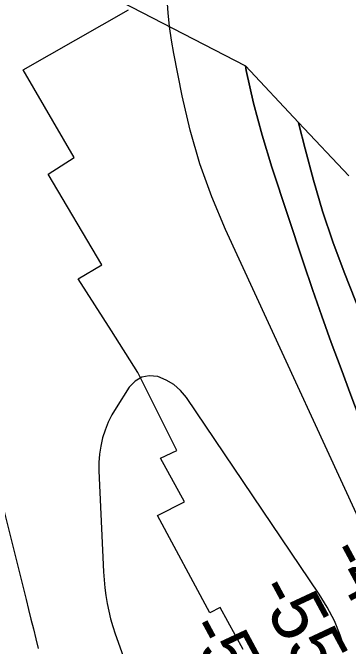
# Model space of a CAD drawing. Extents: x 3172297 to 3210190, y 958463 to 983887.
# Drawn here: x 3200736 to 3201157, y 980692 to 981487 of the extents above; entities that cross this region are included whole.
import ezdxf

# ---------------------------------------------------------------- set-up
doc = ezdxf.new("R2010")
doc.units = 0
for name, color, linetype in [('V-RIVR-RANG', 7, 'Continuous'), ('V-RRAP-RVMT', 7, 'Continuous'), ('V-TOPO-DPTH', 7, 'Continuous'), ('V-TOPO-MAJR', 7, 'Continuous'), ('V-TOPO-MINR', 7, 'Continuous')]:
    doc.layers.add(name, color=color, linetype=linetype)

msp = doc.modelspace()

# ---------------------------------------------------------------- linework, layer by layer
at = {"layer": 'V-RRAP-RVMT'}
for p, q in [((3200749.17, 981415.4), (3200881.25, 981490.81)), ((3200813.02, 981305.28), (3200749.17, 981415.4)), ((3200780.53, 981284.44), (3200813.02, 981305.28)), ((3200847.84, 981170.56), (3200780.53, 981284.44)), ((3200818.32, 981153.13), (3200847.84, 981170.56)), ((3200859.77, 981087.66), (3200818.32, 981153.13)), ((3200893.11, 981035.32), (3200859.77, 981087.66)), ((3200942.06, 980937.3), (3200893.11, 981035.32)), ((3200921.32, 980927.8), (3200942.06, 980937.3)), ((3200951.43, 980873.11), (3200921.32, 980927.8)), ((3200917.78, 980855.78), (3200951.43, 980873.11)), ((3200983.16, 980733.45), (3200917.78, 980855.78)), ((3200996.41, 980740.3), (3200983.16, 980733.45)), ((3201025.39, 980687.59), (3200996.41, 980740.3))]:
    msp.add_line(p, q, dxfattribs=at)
at = {"layer": 'V-TOPO-DPTH'}
for points in [[(3200519.58, 981683.16), (3201028, 981420.4)], [(3201365.19, 980185.95), (3201264.89, 980725.18), (3201256.02, 980753.18), (3201246.73, 980781.03), (3201236.81, 980808.66), (3201226.46, 980836.14), (3201198.38, 980908.26), (3201185.64, 980941.14), (3201172.98, 980974.06), (3201160.44, 981007.02), (3201147.98, 981040), (3201135.78, 981073.09), (3201123.84, 981106.26), (3201112.3, 981139.58), (3201101.03, 981172.99), (3201061.29, 981293.14), (3201049.08, 981333.23), (3201038.14, 981373.64), (3201029.11, 981414.51), (3201028, 981420.4), (3201094.79, 981349.28)], [(3201028, 981420.4), (3201029.11, 981414.51), (3201038.14, 981373.64), (3201049.08, 981333.23), (3201061.29, 981293.14), (3201101.03, 981172.99), (3201112.3, 981139.58), (3201123.84, 981106.26), (3201135.78, 981073.09), (3201147.98, 981040), (3201160.44, 981007.02), (3201172.98, 980974.06), (3201185.64, 980941.14), (3201198.38, 980908.26), (3201226.46, 980836.14), (3201236.81, 980808.66), (3201246.73, 980781.03), (3201256.02, 980753.18), (3201264.89, 980725.18), (3201365.19, 980185.95)], [(3201337.13, 980680.6), (3201332.25, 980696.43), (3201327.06, 980712.16), (3201321.69, 980727.83), (3201316.06, 980743.41), (3201310.25, 980758.92), (3201295.77, 980796.6), (3201294.08, 980800.99), (3201292.38, 980805.38), (3201290.66, 980809.76), (3201288.94, 980814.14), (3201151.99, 981161.53), (3201137.87, 981199.59), (3201124.81, 981237.98), (3201113.31, 981276.88), (3201102.86, 981316.1), (3201095.24, 981347.22), (3201094.79, 981349.28), (3201157.79, 981282.2)], [(3201094.79, 981349.28), (3201095.24, 981347.22), (3201102.86, 981316.1), (3201113.31, 981276.88), (3201124.81, 981237.98), (3201137.87, 981199.59), (3201151.99, 981161.53), (3201288.94, 980814.14), (3201290.66, 980809.76), (3201292.38, 980805.38), (3201294.08, 980800.99), (3201295.77, 980796.6), (3201310.25, 980758.92), (3201316.06, 980743.41), (3201321.69, 980727.83), (3201327.06, 980712.16), (3201332.25, 980696.43), (3201337.13, 980680.6)]]:
    msp.add_lwpolyline(points, dxfattribs=at)
at = {"layer": 'V-TOPO-MAJR'}
for points in [[(3201250.53, 980654.11), (3201217.76, 980745.23), (3201214.64, 980753.57), (3201211.38, 980761.85), (3201207.9, 980770.05), (3201204.28, 980778.19), (3201003.03, 981214.99), (3200985.95, 981255.8), (3200970.86, 981297.25), (3200958.73, 981339.66), (3200948.58, 981382.71), (3200938.04, 981435.79), (3200935.05, 981452.84), (3200932.58, 981469.95), (3200930.87, 981487.16), (3200929.68, 981504.43)], [(3200710.12, 980919.61), (3200752.71, 980750.23), (3200755.79, 980737.97), (3200758.87, 980725.7), (3200761.95, 980713.43), (3200765.01, 980701.17), (3200768.14, 980688.91)]]:
    msp.add_lwpolyline(points, dxfattribs=at)
at = {"layer": 'V-TOPO-MINR'}
for points in [[(3201365.19, 980185.95), (3201264.89, 980725.18), (3201256.02, 980753.18), (3201246.73, 980781.03), (3201236.81, 980808.66), (3201226.46, 980836.14), (3201198.38, 980908.26), (3201185.64, 980941.14), (3201172.98, 980974.06), (3201160.44, 981007.02), (3201147.98, 981040), (3201135.78, 981073.09), (3201123.84, 981106.26), (3201112.3, 981139.58), (3201101.03, 981172.99), (3201061.29, 981293.14), (3201049.08, 981333.23), (3201038.14, 981373.64), (3201029.11, 981414.51), (3201028, 981420.4)], [(3201337.13, 980680.6), (3201332.25, 980696.43), (3201327.06, 980712.16), (3201321.69, 980727.83), (3201316.06, 980743.41), (3201310.25, 980758.92), (3201295.77, 980796.6), (3201294.08, 980800.99), (3201292.38, 980805.38), (3201290.66, 980809.76), (3201288.94, 980814.14), (3201151.99, 981161.53), (3201137.87, 981199.59), (3201124.81, 981237.98), (3201113.31, 981276.88), (3201102.86, 981316.1), (3201095.24, 981347.22), (3201094.79, 981349.28)], [(3201153.16, 980687.11), (3201146.95, 980705.52), (3201139.62, 980723.42), (3201130.64, 980740.55), (3201120.55, 980757.17), (3200954.05, 981004.03), (3200946.63, 981012.82), (3200938.29, 981020.34), (3200928.56, 981025.94), (3200917.9, 981030.26), (3200907.42, 981031.03), (3200897.82, 981029.44), (3200889.56, 981024.31), (3200882.19, 981016.81), (3200865.71, 980991.22), (3200860.46, 980982.18), (3200855.79, 980972.88), (3200852, 980963.19), (3200848.78, 980953.25), (3200846.51, 980943.05), (3200844.88, 980932.78), (3200844.23, 980922.4), (3200844.22, 980911.95), (3200850.12, 980785.04), (3200850.78, 980775.11), (3200851.69, 980765.21), (3200852.99, 980755.35), (3200854.54, 980745.52), (3200856.53, 980735.77), (3200858.83, 980726.1), (3200861.6, 980716.57), (3200864.69, 980707.11), (3200893.28, 980626.35)]]:
    msp.add_lwpolyline(points, dxfattribs=at)

# ---------------------------------------------------------------- texts
at = {"layer": 'V-RIVR-RANG'}
for s, p in [('-42', (3201128.14, 980808.97)), ('-55', (3201039.57, 980762.53)), ('-56', (3200952.25, 980713.77))]:
    msp.add_text(s, height=67, rotation=298.31028, dxfattribs=at).set_placement(p)

doc.saveas('drawing.dxf')
